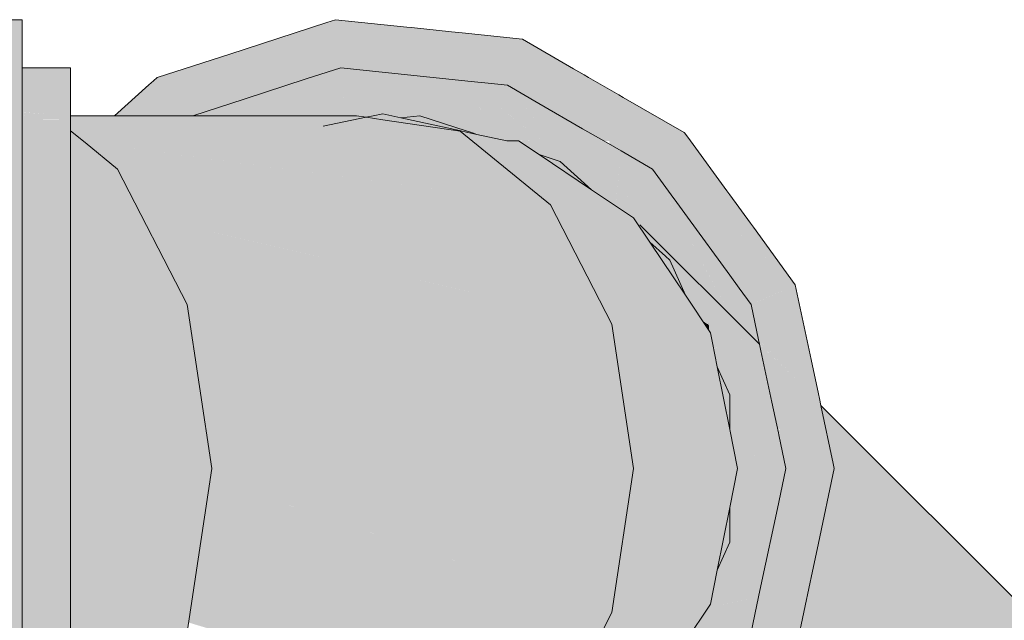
# Model space of a CAD drawing. Header units: millimetres. Extents: x 321 to 585, y -277 to 9.
# Tile 414 of 656: x 513.729 to 513.973, y -201.153 to -201.004. Entities that reach past the tile are written whole.
import ezdxf

# ---------------------------------------------------------------- set-up
doc = ezdxf.new("R2010")
doc.units = ezdxf.units.MM
doc.header["$MEASUREMENT"] = 0
doc.layers.add('TQ-Aparelho sanitário', color=9, linetype='Continuous', lineweight=18)
doc.layers.add('TQ-Conexões', color=9, linetype='Continuous', lineweight=18)

msp = doc.modelspace()

# ---------------------------------------------------------------- hatches: boundary and pattern name
at = {"layer": 'TQ-Aparelho sanitário', "linetype": 'Continuous'}
for points in [[(513.72944, -201.0158), (513.72944, -201.00387), (513.71745, -201.00387), (513.71745, -201.0158), (513.72741, -201.0158), (513.71745, -201.0158), (513.71745, -201.01825), (513.72944, -201.01825)], [(513.58145, -201.0158), (513.58145, -201.01755), (513.58145, -201.02774), (513.65772, -201.02804), (513.58145, -201.02774), (513.58145, -201.02866), (513.65847, -201.02865), (513.71745, -201.0286), (513.71745, -201.02852), (513.71745, -201.02831), (513.65789, -201.02818), (513.71745, -201.02827), (513.71745, -201.02779), (513.71745, -201.02774), (513.65735, -201.02774), (513.65069, -201.0223), (513.65735, -201.02774), (513.71745, -201.02774), (513.73002, -201.02774), (513.71745, -201.02688), (513.71745, -201.02673), (513.64942, -201.02126), (513.58467, -201.01606)], [(513.74145, -201.0158), (513.73219, -201.0158), (513.72944, -201.0158), (513.72944, -201.02163), (513.72944, -201.02684), (513.73646, -201.02737), (513.72944, -201.02687), (513.72944, -201.02769), (513.73002, -201.02774), (513.73692, -201.02774), (513.74145, -201.02774), (513.74145, -201.01718)], [(513.72944, -201.01825), (513.7253, -201.01825), (513.71745, -201.01825), (513.71745, -201.02774), (513.71745, -201.04942), (513.71964, -201.05721), (513.7283, -201.04942), (513.72915, -201.04865), (513.7211, -201.02774), (513.72122, -201.02774), (513.7211, -201.02774), (513.72915, -201.04865), (513.7283, -201.04942), (513.71964, -201.05721), (513.72944, -201.09196), (513.72944, -201.04942), (513.72944, -201.04838), (513.72944, -201.02774), (513.72944, -201.02163)], [(513.72944, -201.02774), (513.72944, -201.02832), (513.73767, -201.02835), (513.72944, -201.02833), (513.72944, -201.02859), (513.72944, -201.02864), (513.73802, -201.02864), (513.74145, -201.02866), (513.74145, -201.02774), (513.73692, -201.02774), (513.73002, -201.02774)], [(513.73693, -201.20275), (513.74145, -201.20278), (513.74145, -201.20186), (513.74145, -201.19907), (513.74145, -201.19292), (513.74145, -201.17403), (513.74145, -201.13604), (513.74145, -201.09446), (513.74145, -201.05647), (513.74145, -201.03757), (513.74145, -201.03144), (513.74145, -201.02866), (513.73804, -201.02866), (513.72944, -201.02866), (513.72944, -201.02919), (513.72944, -201.0369), (513.72944, -201.03914), (513.72944, -201.04838), (513.72944, -201.05438), (513.72944, -201.05647), (513.72944, -201.06274), (513.72944, -201.09161), (513.72944, -201.09446), (513.72944, -201.11213), (513.72944, -201.13292), (513.72944, -201.13604), (513.72944, -201.14919), (513.72944, -201.15219), (513.72944, -201.17118), (513.72944, -201.17267), (513.72944, -201.17403), (513.72944, -201.18211), (513.72944, -201.18474), (513.72944, -201.18594), (513.72944, -201.19837), (513.74014, -201.20013), (513.72944, -201.19837), (513.72944, -201.19898), (513.72944, -201.19977), (513.72944, -201.2014), (513.73863, -201.20137), (513.72944, -201.20158), (513.72944, -201.20186), (513.72944, -201.20191), (513.73803, -201.20186), (513.72944, -201.20191), (513.72944, -201.20218), (513.72944, -201.20271)], [(513.72944, -201.21225), (513.72932, -201.20896), (513.72944, -201.21225), (513.72944, -201.20886), (513.72944, -201.20278), (513.72944, -201.18211), (513.72944, -201.18108), (513.7283, -201.18108), (513.72909, -201.20278), (513.7283, -201.18108), (513.72944, -201.18108), (513.72944, -201.13854), (513.72944, -201.09196), (513.71745, -201.04942), (513.71745, -201.09196), (513.71745, -201.13854), (513.71745, -201.17131), (513.71745, -201.18108), (513.7258, -201.20278), (513.72845, -201.20967), (513.7258, -201.20278), (513.71745, -201.18108), (513.71745, -201.20278), (513.72734, -201.21058), (513.71745, -201.20278), (513.71745, -201.21225), (513.7253, -201.21225)]]:
    msp.add_hatch(color=93, dxfattribs=at).paths.add_polyline_path(points)
at = {"layer": 'TQ-Conexões', "linetype": 'Continuous'}
for points in [[(513.76202, -201.01904), (513.76088, -201.02007), (513.75237, -201.02774), (513.75347, -201.02774), (513.76333, -201.02774), (513.76838, -201.02774), (513.76239, -201.02148), (513.76838, -201.02774), (513.7708, -201.02774), (513.77173, -201.02774), (513.7845, -201.02359), (513.78098, -201.02306), (513.78057, -201.023), (513.76493, -201.02067), (513.76425, -201.02057), (513.76493, -201.02067), (513.78057, -201.023), (513.78098, -201.02306), (513.7845, -201.02359), (513.79991, -201.01858), (513.80845, -201.0158), (513.79379, -201.01659), (513.80845, -201.0158), (513.82858, -201.02377), (513.83111, -201.02477), (513.83247, -201.02449), (513.83267, -201.02445), (513.83308, -201.02437), (513.83283, -201.01198), (513.81714, -201.01444), (513.83283, -201.01198), (513.83308, -201.02437), (513.83982, -201.023), (513.8441, -201.02213), (513.83474, -201.0137), (513.8441, -201.02213), (513.84466, -201.02201), (513.84609, -201.02172), (513.84952, -201.02102), (513.84384, -201.01733), (513.83507, -201.01163), (513.83011, -201.00876), (513.82949, -201.00897), (513.81586, -201.0134), (513.82949, -201.00897), (513.83011, -201.00876), (513.82773, -201.00739), (513.8152, -201.01286), (513.81436, -201.01217), (513.80748, -201.00656), (513.80581, -201.00519), (513.80748, -201.00656), (513.81436, -201.01217), (513.8152, -201.01286), (513.82773, -201.00739), (513.83011, -201.00876), (513.83507, -201.01163), (513.84384, -201.01733), (513.84952, -201.02102), (513.84981, -201.02014), (513.84337, -201.01643), (513.84047, -201.01078), (513.84337, -201.01643), (513.84981, -201.02014), (513.85352, -201.00873), (513.83862, -201.00717), (513.8359, -201.00688), (513.82602, -201.00585), (513.82485, -201.00572), (513.8072, -201.00387), (513.80504, -201.00457), (513.78091, -201.0124), (513.76291, -201.01825), (513.76221, -201.02027), (513.76291, -201.01825), (513.76203, -201.01912), (513.76106, -201.0201), (513.76203, -201.01912), (513.76291, -201.01825)], [(513.87694, -201.0226), (513.87849, -201.02315), (513.87745, -201.02255), (513.86993, -201.01821), (513.86884, -201.01758), (513.86623, -201.01608), (513.86651, -201.01789), (513.86623, -201.01608), (513.85352, -201.00873), (513.84981, -201.02014), (513.86688, -201.0204), (513.84981, -201.02014), (513.86712, -201.02196), (513.87094, -201.02047), (513.86712, -201.02196), (513.84981, -201.02014), (513.8537, -201.02505), (513.86756, -201.02493), (513.86399, -201.02396), (513.86756, -201.02493), (513.86737, -201.02361), (513.86719, -201.02245), (513.86737, -201.02361), (513.86756, -201.02493), (513.87211, -201.02311), (513.87182, -201.02245), (513.87211, -201.02311), (513.86756, -201.02493), (513.8537, -201.02505), (513.8689, -201.03384), (513.86774, -201.02612), (513.8689, -201.03384), (513.8691, -201.03395), (513.87009, -201.03395), (513.87365, -201.02657), (513.87259, -201.02306), (513.87365, -201.02657), (513.87009, -201.03395), (513.87022, -201.03395), (513.8714, -201.03395), (513.87509, -201.03395), (513.87898, -201.04033), (513.87986, -201.04052), (513.87694, -201.03395), (513.87468, -201.02887), (513.87694, -201.03395), (513.87986, -201.04052), (513.88039, -201.04064), (513.88515, -201.04168), (513.87811, -201.03395), (513.88515, -201.04168), (513.88581, -201.04094), (513.88073, -201.03395), (513.87579, -201.02715), (513.8728, -201.02304), (513.87242, -201.02251), (513.8728, -201.02304), (513.87511, -201.02279), (513.8728, -201.02304), (513.87579, -201.02715), (513.88073, -201.03395), (513.88581, -201.04094), (513.89211, -201.03395), (513.89252, -201.03943), (513.89295, -201.04506), (513.89252, -201.03943), (513.89211, -201.03395), (513.89098, -201.03519), (513.89222, -201.04142), (513.89178, -201.04438), (513.89222, -201.04142), (513.89098, -201.03519), (513.88581, -201.04094), (513.8915, -201.04622), (513.88581, -201.04094), (513.88823, -201.04728), (513.8912, -201.04824), (513.89127, -201.04776), (513.8912, -201.04824), (513.89356, -201.04813), (513.8912, -201.04824), (513.89061, -201.05213), (513.89591, -201.06291), (513.89374, -201.04907), (513.89591, -201.06291), (513.89561, -201.05846), (513.89501, -201.04948), (513.89531, -201.05401), (513.89907, -201.05917), (513.90127, -201.06221), (513.89599, -201.0498), (513.89479, -201.04612), (513.89284, -201.03729), (513.89479, -201.04612), (513.89599, -201.0498), (513.89631, -201.0499), (513.89599, -201.0498), (513.90127, -201.06221), (513.89841, -201.05058), (513.90127, -201.06221), (513.90498, -201.06731), (513.90733, -201.07054), (513.91026, -201.07457), (513.90885, -201.07156), (513.91026, -201.07457), (513.91212, -201.07374), (513.90498, -201.0633), (513.91212, -201.07374), (513.92122, -201.06969), (513.90498, -201.05457), (513.90192, -201.05172), (513.89914, -201.05082), (513.89773, -201.04783), (513.89398, -201.03395), (513.89334, -201.03395), (513.89359, -201.0323), (513.89334, -201.03395), (513.89398, -201.03395), (513.89773, -201.04783), (513.89914, -201.05082), (513.90192, -201.05172), (513.90498, -201.05457), (513.90498, -201.05272), (513.90498, -201.05457), (513.90626, -201.05576), (513.9054, -201.05285), (513.90498, -201.05201), (513.9054, -201.05285), (513.90626, -201.05576), (513.92122, -201.06969), (513.91083, -201.05539), (513.90566, -201.05294), (513.90553, -201.05233), (513.90566, -201.05294), (513.90777, -201.05362), (513.90963, -201.05423), (513.90498, -201.04974), (513.90963, -201.05423), (513.90777, -201.05362), (513.90566, -201.05294), (513.91083, -201.05539), (513.9101, -201.05438), (513.90498, -201.04734), (513.90426, -201.04634), (513.89432, -201.03395), (513.90426, -201.04634), (513.89525, -201.03395), (513.89385, -201.03201), (513.89364, -201.03196), (513.89385, -201.03201), (513.89365, -201.0319), (513.87849, -201.02315)], [(513.84086, -201.0192), (513.82034, -201.01705), (513.80845, -201.0158), (513.82281, -201.01906), (513.80845, -201.0158), (513.79991, -201.01858), (513.7845, -201.02359), (513.80139, -201.0261), (513.7845, -201.02359), (513.77173, -201.02774), (513.80171, -201.02774), (513.80818, -201.02774), (513.80753, -201.02701), (513.80818, -201.02774), (513.80857, -201.02774), (513.80794, -201.02707), (513.8092, -201.02726), (513.80794, -201.02707), (513.80857, -201.02774), (513.80971, -201.02774), (513.8124, -201.02774), (513.80944, -201.02519), (513.80966, -201.02733), (513.80906, -201.02155), (513.80944, -201.02519), (513.8124, -201.02774), (513.81477, -201.02809), (513.8165, -201.02774), (513.81891, -201.02725), (513.82115, -201.02774), (513.82291, -201.02812), (513.82307, -201.02774), (513.82364, -201.02629), (513.82548, -201.02591), (513.82364, -201.02629), (513.82291, -201.02812), (513.82341, -201.02823), (513.8281, -201.02774), (513.83698, -201.03062), (513.83625, -201.03003), (513.83115, -201.02742), (513.82743, -201.02552), (513.83115, -201.02742), (513.83113, -201.02585), (513.83006, -201.02498), (513.82662, -201.02217), (513.83006, -201.02498), (513.83113, -201.02585), (513.83295, -201.02439), (513.84, -201.02296), (513.83295, -201.02439), (513.83113, -201.02585), (513.83115, -201.02742), (513.83177, -201.02774), (513.83625, -201.03003), (513.83344, -201.02774), (513.83315, -201.0275), (513.83283, -201.02724), (513.83315, -201.0275), (513.83344, -201.02774), (513.83625, -201.03003), (513.83698, -201.03062), (513.83816, -201.03101), (513.8389, -201.02774), (513.83917, -201.02657), (513.8389, -201.02774), (513.83816, -201.03101), (513.84136, -201.03205), (513.84243, -201.0322), (513.84459, -201.03253), (513.84243, -201.0322), (513.84136, -201.03205), (513.84223, -201.03233), (513.84509, -201.03295), (513.84471, -201.03254), (513.84509, -201.03295), (513.84538, -201.03301), (513.84496, -201.03258), (513.84025, -201.02774), (513.84496, -201.03258), (513.84029, -201.02774), (513.84496, -201.03258), (513.84538, -201.03301), (513.84561, -201.03306), (513.84546, -201.03265), (513.84365, -201.02774), (513.84525, -201.03262), (513.84365, -201.02774), (513.84313, -201.02616), (513.84196, -201.02256), (513.84365, -201.02774), (513.84546, -201.03266), (513.84375, -201.02774), (513.84546, -201.03266), (513.84561, -201.03306), (513.84573, -201.03269), (513.84734, -201.02774), (513.84802, -201.02565), (513.8441, -201.02213), (513.84802, -201.02565), (513.84816, -201.02574), (513.84818, -201.02578), (513.85832, -201.03395), (513.84819, -201.0258), (513.85724, -201.03395), (513.85227, -201.03374), (513.84967, -201.03395), (513.85238, -201.03395), (513.85258, -201.03395), (513.85398, -201.03489), (513.85745, -201.03564), (513.85966, -201.03612), (513.86063, -201.03634), (513.86153, -201.03653), (513.86063, -201.03634), (513.85966, -201.03612), (513.85745, -201.03564), (513.85398, -201.03489), (513.85765, -201.03734), (513.86291, -201.03905), (513.87075, -201.04609), (513.86583, -201.04), (513.87074, -201.04608), (513.87003, -201.04136), (513.87074, -201.04608), (513.87079, -201.04614), (513.8765, -201.05128), (513.87352, -201.0425), (513.8699, -201.04052), (513.87352, -201.0425), (513.87591, -201.04954), (513.87663, -201.05003), (513.87729, -201.04372), (513.87768, -201.04005), (513.87663, -201.05003), (513.87726, -201.05044), (513.87785, -201.04009), (513.87805, -201.03646), (513.87568, -201.03961), (513.87805, -201.03646), (513.87371, -201.03395), (513.86859, -201.03175), (513.87301, -201.03395), (513.86859, -201.03175), (513.86892, -201.03395), (513.86905, -201.0348), (513.86928, -201.03639), (513.86957, -201.03828), (513.86928, -201.03639), (513.86905, -201.0348), (513.86892, -201.03395), (513.86445, -201.03395), (513.8689, -201.03814), (513.86965, -201.03885), (513.8689, -201.03814), (513.86445, -201.03395), (513.86384, -201.03395), (513.86848, -201.03805), (513.86969, -201.03912), (513.86982, -201.03998), (513.86969, -201.03912), (513.86848, -201.03805), (513.86384, -201.03395), (513.86445, -201.03395), (513.86892, -201.03395), (513.86859, -201.03175), (513.87371, -201.03395), (513.86846, -201.03092), (513.86855, -201.03147), (513.86846, -201.03092), (513.85488, -201.02492), (513.86846, -201.03092), (513.85759, -201.02464), (513.8498, -201.02014), (513.85376, -201.02504), (513.86095, -201.03395), (513.86335, -201.03693), (513.86626, -201.03756), (513.86335, -201.03693), (513.86095, -201.03395), (513.8498, -201.02014), (513.84805, -201.02553), (513.84952, -201.02102), (513.84609, -201.02172), (513.84528, -201.02013), (513.84609, -201.02172), (513.84952, -201.02102), (513.8498, -201.02014), (513.84502, -201.01964)], [(513.81891, -201.02725), (513.8165, -201.02774), (513.81501, -201.02813), (513.80856, -201.02979), (513.81522, -201.02816), (513.80856, -201.02979), (513.81393, -201.02923), (513.81539, -201.03395), (513.82931, -201.03395), (513.8181, -201.02879), (513.81624, -201.02831), (513.81588, -201.02826), (513.81624, -201.02831), (513.81692, -201.02774), (513.81624, -201.02831), (513.8181, -201.02879), (513.8182, -201.0286), (513.81801, -201.02857), (513.8182, -201.0286), (513.81768, -201.02774), (513.8182, -201.0286), (513.8181, -201.02879), (513.82931, -201.03395), (513.83813, -201.05303), (513.84403, -201.08157), (513.87779, -201.11526), (513.87674, -201.08601), (513.88113, -201.11526), (513.87779, -201.11526), (513.88276, -201.12614), (513.89318, -201.14893), (513.87684, -201.14893), (513.87607, -201.14893), (513.87575, -201.15104), (513.87525, -201.15438), (513.87575, -201.15104), (513.87381, -201.15482), (513.87431, -201.16064), (513.87381, -201.15482), (513.87607, -201.14893), (513.89318, -201.14893), (513.8803, -201.12076), (513.87779, -201.11526), (513.87331, -201.14893), (513.87779, -201.11526), (513.8461, -201.11526), (513.84403, -201.14893), (513.83813, -201.17748), (513.82931, -201.19655), (513.81539, -201.19655), (513.81811, -201.20173), (513.80207, -201.19655), (513.814, -201.20129), (513.81821, -201.20191), (513.8189, -201.20181), (513.8204, -201.20159), (513.82181, -201.20138), (513.82381, -201.20108), (513.82181, -201.20138), (513.8204, -201.20159), (513.8189, -201.20181), (513.82082, -201.20201), (513.82247, -201.20218), (513.82082, -201.20201), (513.8189, -201.20181), (513.81821, -201.20191), (513.814, -201.20129), (513.8087, -201.20074), (513.81628, -201.2022), (513.8087, -201.20074), (513.80428, -201.20027), (513.81527, -201.20235), (513.80428, -201.20027), (513.81483, -201.20242), (513.81891, -201.20325), (513.82335, -201.20228), (513.82858, -201.20037), (513.84108, -201.19655), (513.8414, -201.19629), (513.84108, -201.19655), (513.82858, -201.20037), (513.82335, -201.20228), (513.83813, -201.19895), (513.83579, -201.1993), (513.84085, -201.19673), (513.83007, -201.20015), (513.84087, -201.19672), (513.84144, -201.19655), (513.84308, -201.19491), (513.84144, -201.19655), (513.84085, -201.19673), (513.84054, -201.19699), (513.8385, -201.19865), (513.83813, -201.19895), (513.82335, -201.20228), (513.83795, -201.1991), (513.83972, -201.19871), (513.84728, -201.19655), (513.85021, -201.19559), (513.85716, -201.18341), (513.86054, -201.17748), (513.8578, -201.18289), (513.85716, -201.18341), (513.85021, -201.19559), (513.84728, -201.19655), (513.83972, -201.19871), (513.84241, -201.19813), (513.84967, -201.19655), (513.85258, -201.19655), (513.85158, -201.19515), (513.854, -201.19338), (513.85968, -201.18232), (513.86054, -201.18065), (513.85968, -201.18232), (513.854, -201.19338), (513.87575, -201.17748), (513.86442, -201.17748), (513.86217, -201.17748), (513.87178, -201.17748), (513.87575, -201.17748), (513.85158, -201.19515), (513.85219, -201.196), (513.85258, -201.19655), (513.85363, -201.19568), (513.85604, -201.1937), (513.85258, -201.19655), (513.85675, -201.19347), (513.85258, -201.19655), (513.8576, -201.19319), (513.87843, -201.17748), (513.88278, -201.17357), (513.87843, -201.17748), (513.8576, -201.19319), (513.8707, -201.18444), (513.88113, -201.17748), (513.8852, -201.17138), (513.89399, -201.15823), (513.89813, -201.14893), (513.89399, -201.15823), (513.9002, -201.14893), (513.90009, -201.14453), (513.8993, -201.11526), (513.90009, -201.14453), (513.9002, -201.14893), (513.90188, -201.1405), (513.90498, -201.12493), (513.90498, -201.11526), (513.90498, -201.12493), (513.9069, -201.11526), (513.90498, -201.11053), (513.9069, -201.11526), (513.90498, -201.10558), (513.90498, -201.10781), (513.89318, -201.08157), (513.87607, -201.08157), (513.87331, -201.08157), (513.87575, -201.07946), (513.87607, -201.08157), (513.87684, -201.08157), (513.89318, -201.08157), (513.87348, -201.06434), (513.86351, -201.05563), (513.89318, -201.08157), (513.90498, -201.10781), (513.90498, -201.10558), (513.89832, -201.08198), (513.8982, -201.08157), (513.89829, -201.08193), (513.8982, -201.08157), (513.89813, -201.08157), (513.8982, -201.08157), (513.89808, -201.08144), (513.8853, -201.06867), (513.8982, -201.08157), (513.87575, -201.05303), (513.86966, -201.05303), (513.86218, -201.05303), (513.86054, -201.05303), (513.86218, -201.05303), (513.86444, -201.05303), (513.86054, -201.04985), (513.86444, -201.05303), (513.87575, -201.05303), (513.86049, -201.04975), (513.84316, -201.03566), (513.86049, -201.04975), (513.87575, -201.05303), (513.85675, -201.04246), (513.84144, -201.03395), (513.84106, -201.03395), (513.84144, -201.03395), (513.84089, -201.03381), (513.82185, -201.02914), (513.8189, -201.0287), (513.82185, -201.02914), (513.84144, -201.03395), (513.82511, -201.02963), (513.82085, -201.0285), (513.81865, -201.02774), (513.82085, -201.0285), (513.82511, -201.02963), (513.84087, -201.0338), (513.84144, -201.03395), (513.84083, -201.03377), (513.84144, -201.03395), (513.87575, -201.05303), (513.89804, -201.08137), (513.89589, -201.07653), (513.89804, -201.08137), (513.8982, -201.08157), (513.89832, -201.08198), (513.90498, -201.10558), (513.90188, -201.08999), (513.9007, -201.08407), (513.9002, -201.08157), (513.894, -201.07228), (513.88518, -201.0591), (513.87844, -201.05303), (513.88518, -201.0591), (513.88113, -201.05303), (513.8729, -201.04804), (513.85163, -201.03538), (513.84722, -201.03395), (513.85163, -201.03538), (513.8729, -201.04804), (513.88113, -201.05303), (513.8707, -201.04606), (513.8525, -201.03566), (513.8707, -201.04606), (513.85765, -201.03734), (513.85284, -201.03578), (513.85765, -201.03734), (513.85258, -201.03395), (513.84967, -201.03395), (513.84223, -201.03233), (513.8394, -201.03175), (513.83813, -201.03157), (513.8383, -201.0317), (513.82871, -201.03016), (513.83813, -201.03157), (513.8394, -201.03175), (513.83802, -201.03147), (513.8394, -201.03175), (513.84223, -201.03233), (513.84, -201.03184), (513.83797, -201.03144), (513.82252, -201.02832), (513.81966, -201.02774), (513.82252, -201.02832), (513.83797, -201.03144), (513.84, -201.03184), (513.83792, -201.03139), (513.82341, -201.02823), (513.82055, -201.02774), (513.82341, -201.02823), (513.82115, -201.02774)], [(513.84661, -201.02996), (513.84561, -201.03306), (513.84756, -201.03349), (513.84923, -201.03385), (513.84967, -201.03395), (513.85227, -201.03374), (513.85222, -201.03371), (513.85724, -201.03395), (513.84802, -201.02565)], [(513.84802, -201.02565), (513.84818, -201.02578), (513.84816, -201.02574)], [(513.72944, -201.02774), (513.72944, -201.03066), (513.73692, -201.02774)], [(513.75237, -201.02774), (513.74145, -201.02774), (513.74145, -201.02818), (513.74145, -201.02857)], [(513.8189, -201.0287), (513.81477, -201.02809), (513.8124, -201.02774), (513.77173, -201.02774), (513.76863, -201.02875), (513.77173, -201.02774), (513.75237, -201.02774), (513.74145, -201.02857), (513.74145, -201.0289), (513.74145, -201.02986), (513.75079, -201.02916), (513.74145, -201.02986), (513.74145, -201.03003), (513.74145, -201.03144), (513.7416, -201.03157), (513.74489, -201.03425), (513.74812, -201.03157), (513.76606, -201.02958), (513.74812, -201.03157), (513.74489, -201.03425), (513.7451, -201.03428), (513.74508, -201.03441), (513.74683, -201.03583), (513.74732, -201.03623), (513.74813, -201.03689), (513.75006, -201.03847), (513.75308, -201.04094), (513.75191, -201.03866), (513.75118, -201.03725), (513.7507, -201.03631), (513.75118, -201.03725), (513.75191, -201.03866), (513.75308, -201.04094), (513.75394, -201.04261), (513.75438, -201.04347), (513.75766, -201.04985), (513.75523, -201.04269), (513.75766, -201.04985), (513.76398, -201.04985), (513.86054, -201.04985), (513.75423, -201.03551), (513.75049, -201.0359), (513.75423, -201.03551), (513.75, -201.03494), (513.7497, -201.0349), (513.75225, -201.03407), (513.75995, -201.03157), (513.75225, -201.03407), (513.7497, -201.0349), (513.75423, -201.03551), (513.7658, -201.03429), (513.77391, -201.03344), (513.79171, -201.03157), (513.80135, -201.03055), (513.81111, -201.02883), (513.80135, -201.03055), (513.79171, -201.03157), (513.77391, -201.03344), (513.79768, -201.03157), (513.80251, -201.03058), (513.80408, -201.03026), (513.80251, -201.03058), (513.79768, -201.03157), (513.77391, -201.03344), (513.7658, -201.03429), (513.79091, -201.03294), (513.7658, -201.03429), (513.75423, -201.03551), (513.78848, -201.03344), (513.75423, -201.03551), (513.7687, -201.03746), (513.78552, -201.03404), (513.7687, -201.03746), (513.86054, -201.04985), (513.83813, -201.03157)], [(513.8165, -201.02774), (513.81477, -201.02809), (513.80408, -201.03026), (513.80856, -201.02979), (513.81501, -201.02813)], [(513.84136, -201.03205), (513.83698, -201.03062), (513.8281, -201.02774), (513.82341, -201.02823), (513.82384, -201.02832), (513.82794, -201.02922), (513.8378, -201.0313)], [(513.84223, -201.03233), (513.84136, -201.03205), (513.8378, -201.0313), (513.82794, -201.02922), (513.83792, -201.03139), (513.84, -201.03184)], [(513.74502, -201.03436), (513.74145, -201.03144), (513.74145, -201.03397)], [(513.74502, -201.03436), (513.72944, -201.03266), (513.72944, -201.03307)], [(513.74503, -201.19615), (513.75308, -201.18957), (513.77037, -201.15592), (513.77648, -201.11526), (513.77037, -201.07457), (513.75308, -201.04094), (513.74502, -201.03436), (513.74145, -201.03406), (513.74145, -201.03757), (513.74145, -201.03919), (513.74145, -201.04094), (513.74145, -201.04708), (513.74145, -201.06712), (513.74145, -201.07457), (513.74145, -201.07834), (513.74145, -201.1033), (513.74145, -201.11526), (513.74145, -201.14493), (513.74145, -201.15592), (513.74145, -201.17283), (513.74145, -201.18549), (513.74145, -201.18957), (513.74145, -201.19292), (513.74145, -201.19907)], [(513.7451, -201.03428), (513.74489, -201.03425), (513.74502, -201.03436)], [(513.7451, -201.03428), (513.74502, -201.03436), (513.74508, -201.03441)], [(513.87509, -201.03395), (513.87584, -201.03965), (513.87898, -201.04033)], [(513.88196, -201.04523), (513.88515, -201.04168), (513.88582, -201.04094), (513.87805, -201.03646), (513.87785, -201.04009), (513.87986, -201.04052), (513.87785, -201.04009), (513.87726, -201.05044)], [(513.86291, -201.03905), (513.85765, -201.03734), (513.85946, -201.03855)], [(513.86291, -201.03905), (513.85946, -201.03855), (513.86215, -201.04035)], [(513.86291, -201.03905), (513.86215, -201.04035), (513.8656, -201.04265), (513.8707, -201.04606)], [(513.87074, -201.04609), (513.86291, -201.03905), (513.8707, -201.04606)], [(513.88582, -201.04094), (513.88674, -201.04679), (513.88851, -201.05797), (513.88582, -201.04094), (513.88196, -201.04523), (513.87849, -201.04908), (513.87779, -201.04985), (513.88028, -201.05176), (513.87779, -201.04985), (513.87726, -201.05044), (513.87883, -201.05149), (513.87993, -201.05223), (513.88066, -201.05272), (513.88113, -201.05303), (513.88725, -201.05712), (513.88113, -201.05303), (513.88144, -201.0535), (513.88183, -201.05408), (513.88252, -201.05511), (513.88328, -201.05626), (513.88907, -201.0624), (513.88999, -201.06342), (513.8901, -201.06352), (513.8892, -201.06153), (513.88901, -201.06107), (513.88923, -201.06135), (513.88924, -201.0613), (513.88949, -201.05958), (513.88962, -201.05871), (513.88994, -201.05659), (513.88999, -201.05628), (513.88994, -201.05659), (513.88962, -201.05871), (513.88949, -201.05958), (513.89092, -201.05957), (513.88949, -201.05958), (513.88924, -201.0613), (513.88923, -201.06135), (513.88901, -201.06107), (513.8892, -201.06151), (513.8901, -201.06352), (513.894, -201.07228), (513.89531, -201.07424), (513.89589, -201.07511), (513.893, -201.06613), (513.89257, -201.06463), (513.89118, -201.05975), (513.89006, -201.05582), (513.89118, -201.05975), (513.89257, -201.06463), (513.893, -201.06613), (513.89589, -201.07511), (513.89592, -201.07516), (513.89891, -201.07963), (513.89307, -201.06619), (513.89891, -201.07963), (513.89975, -201.07926), (513.89805, -201.07073), (513.89804, -201.07066), (513.8979, -201.06996), (513.89789, -201.0699), (513.89742, -201.06754), (513.89659, -201.06336), (513.89742, -201.06754), (513.89789, -201.0699), (513.8979, -201.06996), (513.89804, -201.07066), (513.89805, -201.07073), (513.90369, -201.07575), (513.89805, -201.07073), (513.89975, -201.07926), (513.9049, -201.07696), (513.9049, -201.07684), (513.90478, -201.07673), (513.89729, -201.06384), (513.89636, -201.06222), (513.89729, -201.06384), (513.90478, -201.07673), (513.9049, -201.07684), (513.8983, -201.06451), (513.9049, -201.07684), (513.89836, -201.06455), (513.89592, -201.06001), (513.8961, -201.06094), (513.89059, -201.05228), (513.8961, -201.06094), (513.89592, -201.06001), (513.89063, -201.05204), (513.88756, -201.04706), (513.89063, -201.05204), (513.89065, -201.05185), (513.89063, -201.05204), (513.89592, -201.06001), (513.89836, -201.06455), (513.8959, -201.05993), (513.89086, -201.05047), (513.88937, -201.04764)], [(513.9049, -201.07684), (513.90498, -201.07691), (513.90497, -201.06896), (513.90498, -201.06731), (513.8945, -201.0529), (513.89118, -201.04833), (513.89103, -201.04934), (513.89118, -201.04833), (513.8911, -201.04821), (513.88582, -201.04094), (513.88938, -201.04765), (513.89098, -201.04967), (513.89483, -201.05451), (513.89498, -201.05531), (513.89483, -201.05451), (513.89098, -201.04967), (513.89096, -201.04981), (513.89098, -201.04967), (513.88938, -201.04765), (513.89087, -201.05044), (513.8959, -201.05991), (513.89837, -201.06455)], [(513.75904, -201.05253), (513.87575, -201.07946), (513.86054, -201.04985), (513.75766, -201.04985)], [(513.76734, -201.05445), (513.75904, -201.05253), (513.77037, -201.07457), (513.7711, -201.07946), (513.77288, -201.07946), (513.87575, -201.07946)], [(513.89561, -201.05846), (513.89659, -201.06336), (513.90024, -201.0658), (513.89531, -201.05401)], [(513.88974, -201.06271), (513.88269, -201.05475), (513.88518, -201.0591), (513.88964, -201.06311), (513.8901, -201.06352)], [(513.88269, -201.05475), (513.91342, -201.08946), (513.91326, -201.08869), (513.91235, -201.08441)], [(513.88999, -201.06342), (513.88906, -201.06243), (513.88328, -201.05626), (513.88518, -201.0591), (513.88904, -201.06257)], [(513.8901, -201.06352), (513.88904, -201.06257), (513.88518, -201.0591), (513.88555, -201.05965), (513.88876, -201.06445), (513.88904, -201.06262), (513.88876, -201.06445)], [(513.8901, -201.06352), (513.88878, -201.06448), (513.894, -201.07228)], [(513.90498, -201.06731), (513.90498, -201.06897), (513.90498, -201.07692), (513.91026, -201.07457), (513.90733, -201.07054)], [(513.92696, -201.09669), (513.92516, -201.08821), (513.92491, -201.08704), (513.92122, -201.06969), (513.91546, -201.07226), (513.91026, -201.07457), (513.91398, -201.07969), (513.91026, -201.07457), (513.9052, -201.07711), (513.91365, -201.08137), (513.91609, -201.0826), (513.91365, -201.08137), (513.91311, -201.08404), (513.91308, -201.0842), (513.92096, -201.0913), (513.91298, -201.08411), (513.92253, -201.0941), (513.92298, -201.09311), (513.92253, -201.0941), (513.91293, -201.08499), (513.91235, -201.08441), (513.91271, -201.08609), (513.91335, -201.08913), (513.92228, -201.09468), (513.92238, -201.09445), (513.92316, -201.09523), (513.92326, -201.09337), (513.92326, -201.09247), (513.9242, -201.09035), (513.92326, -201.09247), (513.92326, -201.09337), (513.92316, -201.09523), (513.92351, -201.09359), (513.92364, -201.09299), (513.92351, -201.09359), (513.92455, -201.09453), (513.92515, -201.09507), (513.92661, -201.09638), (513.92515, -201.09507), (513.92455, -201.09453), (513.92351, -201.09359), (513.92316, -201.09523), (513.92238, -201.09445), (513.92228, -201.09468), (513.91335, -201.08913), (513.9203, -201.09912), (513.91335, -201.08913), (513.91466, -201.09529), (513.9154, -201.09877), (513.92, -201.0998), (513.9154, -201.09877), (513.91555, -201.09945), (513.9189, -201.10227), (513.91969, -201.1005), (513.9189, -201.10227), (513.92186, -201.10137), (513.9189, -201.10227), (513.91555, -201.09945), (513.91883, -201.10242), (513.92118, -201.10455), (513.91883, -201.10242), (513.91555, -201.09945), (513.9187, -201.1027), (513.91555, -201.09945), (513.91684, -201.10555), (513.91747, -201.10548), (513.91663, -201.10614), (513.91696, -201.10663), (513.91312, -201.11526), (513.91831, -201.10864), (513.91312, -201.11526), (513.91891, -201.11526), (513.91983, -201.11092), (513.92106, -201.10513), (513.91983, -201.11092), (513.91891, -201.11526), (513.92273, -201.11526), (513.9309, -201.11526), (513.93064, -201.114), (513.92759, -201.09965), (513.92722, -201.09791)], [(513.91342, -201.08946), (513.89847, -201.07283), (513.89984, -201.07975)], [(513.91026, -201.07457), (513.90499, -201.07692), (513.90498, -201.07704), (513.91235, -201.08441), (513.90508, -201.077), (513.91235, -201.08441), (513.91212, -201.08334)], [(513.9034, -201.14415), (513.90498, -201.14178), (513.90498, -201.14469), (513.91213, -201.14713), (513.9127, -201.14442), (513.9126, -201.14392), (513.9127, -201.14442), (513.91704, -201.12404), (513.91519, -201.12649), (513.91053, -201.13348), (513.91519, -201.12649), (513.91704, -201.12404), (513.91713, -201.12359), (513.91695, -201.12386), (513.91713, -201.12359), (513.91593, -201.12155), (513.91046, -201.13312), (513.9097, -201.13472), (513.91046, -201.13312), (513.91042, -201.13294), (513.91031, -201.1324), (513.90859, -201.13638), (513.91031, -201.1324), (513.91042, -201.13294), (513.91046, -201.13312), (513.91593, -201.12155), (513.91713, -201.12359), (513.91891, -201.11526), (513.91547, -201.12053), (513.90971, -201.12936), (513.91891, -201.11526), (513.91712, -201.10687), (513.91704, -201.10645), (513.91696, -201.10663), (513.91704, -201.10645), (513.9154, -201.09877), (513.91271, -201.08609), (513.91235, -201.08441), (513.9049, -201.07696), (513.91171, -201.0911), (513.90498, -201.07713), (513.9049, -201.07696), (513.89976, -201.07932), (513.89995, -201.08027), (513.89976, -201.07932), (513.89893, -201.07967), (513.89952, -201.08054), (513.9002, -201.08157), (513.9007, -201.08407), (513.90076, -201.08437), (513.90425, -201.08762), (513.90433, -201.08774), (513.90498, -201.08835), (513.91105, -201.09442), (513.91088, -201.09529), (513.91105, -201.09442), (513.90498, -201.08835), (513.90779, -201.0929), (513.91053, -201.09701), (513.90779, -201.0929), (513.90498, -201.08835), (513.90433, -201.08774), (513.90498, -201.08871), (513.90433, -201.08774), (513.90425, -201.08762), (513.90077, -201.08439), (513.901, -201.08555), (513.90498, -201.09074), (513.91038, -201.09778), (513.91555, -201.10452), (513.91038, -201.09778), (513.9102, -201.09871), (513.91017, -201.09882), (513.91629, -201.10563), (513.91017, -201.09882), (513.9102, -201.09871), (513.91038, -201.09778), (513.90498, -201.09074), (513.901, -201.08555), (513.90109, -201.08604), (513.90133, -201.08723), (513.90498, -201.09305), (513.9098, -201.10073), (513.90498, -201.09305), (513.90133, -201.08723), (513.90188, -201.08999), (513.90342, -201.09345), (513.90498, -201.09696), (513.90498, -201.10558), (513.90594, -201.11039), (513.90883, -201.1056), (513.909, -201.10475), (513.90883, -201.1056), (513.90594, -201.11039), (513.90662, -201.11382), (513.90789, -201.11028), (513.90662, -201.11382), (513.90673, -201.11436), (513.90731, -201.11321), (513.90673, -201.11436), (513.90717, -201.1139), (513.91084, -201.11012), (513.90717, -201.1139), (513.90673, -201.11436), (513.90712, -201.11416), (513.91161, -201.11186), (513.91552, -201.10986), (513.91312, -201.11526), (513.90882, -201.12491), (513.90903, -201.12597), (513.90882, -201.12491), (513.90498, -201.13661), (513.90882, -201.12491), (513.91312, -201.11526), (513.91552, -201.10986), (513.90673, -201.11436), (513.9069, -201.11526), (513.90498, -201.11526), (513.90498, -201.13354), (513.90188, -201.1405), (513.90164, -201.14174), (513.90139, -201.14298), (513.9013, -201.14343), (513.90057, -201.1471), (513.90036, -201.14815), (513.9002, -201.14893), (513.89961, -201.14981), (513.89891, -201.15087), (513.89974, -201.15124), (513.89987, -201.1506), (513.89974, -201.15124), (513.90498, -201.15357), (513.89891, -201.15087), (513.89399, -201.15823), (513.8901, -201.16698), (513.8852, -201.17138), (513.88293, -201.17478), (513.88193, -201.17628), (513.88113, -201.17748), (513.87803, -201.17955), (513.87954, -201.17987), (513.88394, -201.1808), (513.88724, -201.17341), (513.88394, -201.1808), (513.89109, -201.18231), (513.90498, -201.16319), (513.90728, -201.16002), (513.90498, -201.16156), (513.90424, -201.16205), (513.90265, -201.16311), (513.89915, -201.16545), (513.90265, -201.16311), (513.90424, -201.16205), (513.90498, -201.16156), (513.90728, -201.16002), (513.90498, -201.16091), (513.90728, -201.16002), (513.91026, -201.15592), (513.90498, -201.15956), (513.88826, -201.17111), (513.91026, -201.15592), (513.91213, -201.14713), (513.90005, -201.14972), (513.90013, -201.14932), (513.90109, -201.1476), (513.90013, -201.14932), (513.90005, -201.14972), (513.90498, -201.14866), (513.91213, -201.14713), (513.90498, -201.14469), (513.90498, -201.14178)], [(513.89984, -201.07975), (513.89821, -201.07858), (513.8998, -201.08096)], [(513.89976, -201.0793), (513.90498, -201.07708), (513.9049, -201.07696)], [(513.9049, -201.07684), (513.9049, -201.07696), (513.90498, -201.07692)], [(513.9049, -201.07696), (513.90498, -201.07704), (513.90498, -201.07692)], [(513.7715, -201.08214), (513.77648, -201.11526), (513.76799, -201.11526), (513.77693, -201.11822), (513.87575, -201.15104), (513.88113, -201.11526), (513.87575, -201.07946), (513.7711, -201.07946)], [(513.89976, -201.0793), (513.89893, -201.07966), (513.89922, -201.08009)], [(513.92253, -201.0941), (513.91308, -201.08422), (513.91298, -201.08411), (513.91308, -201.0842), (513.91311, -201.08404), (513.91365, -201.08137), (513.91147, -201.08027), (513.91212, -201.08334), (513.91235, -201.08441), (513.91293, -201.08497)], [(513.90498, -201.09696), (513.90188, -201.08999), (513.90259, -201.09357), (513.90333, -201.09731), (513.90498, -201.10558)], [(513.95083, -201.13039), (513.92896, -201.10612), (513.92921, -201.10729), (513.95613, -201.13769), (513.95278, -201.13308), (513.95613, -201.13769), (513.93194, -201.11037), (513.92921, -201.10729), (513.92938, -201.1081), (513.93064, -201.114), (513.93088, -201.11517), (513.93108, -201.11444), (513.93088, -201.11517), (513.93092, -201.1152), (513.96094, -201.1443), (513.93092, -201.1152), (513.93088, -201.11517), (513.9309, -201.11526), (513.9312, -201.11666), (513.96532, -201.15033), (513.96147, -201.14504), (513.96532, -201.15033), (513.97009, -201.15345), (513.96532, -201.15033), (513.9312, -201.11666), (513.9309, -201.11526), (513.93071, -201.11617), (513.92824, -201.12779), (513.92516, -201.14229), (513.925, -201.14302), (513.9254, -201.14283), (513.925, -201.14302), (513.9249, -201.14348), (513.92692, -201.15296), (513.92836, -201.15974), (513.93264, -201.1591), (513.92962, -201.15231), (513.92877, -201.15041), (513.92962, -201.15231), (513.93029, -201.14832), (513.92587, -201.1439), (513.93572, -201.13794), (513.93459, -201.1326), (513.9665, -201.15195), (513.93459, -201.1326), (513.93572, -201.13794), (513.97425, -201.16262), (513.93572, -201.13794), (513.92587, -201.1439), (513.93999, -201.15801), (513.93029, -201.14832), (513.92962, -201.15231), (513.93264, -201.1591), (513.93421, -201.16263), (513.93264, -201.1591), (513.92836, -201.15974), (513.92692, -201.15296), (513.9249, -201.14348), (513.92122, -201.1608), (513.92973, -201.1662), (513.93819, -201.17156), (513.92973, -201.1662), (513.92122, -201.1608), (513.92101, -201.16109), (513.92112, -201.16127), (513.92981, -201.16657), (513.92112, -201.16127), (513.91026, -201.15592), (513.90702, -201.17116), (513.91692, -201.18106), (513.93248, -201.17914), (513.92984, -201.16672), (513.93829, -201.1718), (513.9436, -201.17499), (513.93826, -201.17173), (513.9436, -201.17499), (513.93829, -201.1718), (513.92984, -201.16672), (513.93842, -201.17208), (513.92984, -201.16672), (513.93248, -201.17914), (513.91692, -201.18106), (513.9372, -201.20134), (513.9361, -201.19614), (513.9372, -201.20134), (513.9505, -201.20747), (513.94037, -201.17648), (513.9505, -201.20747), (513.94714, -201.19169), (513.94368, -201.17536), (513.94714, -201.19169), (513.9505, -201.20747), (513.95372, -201.20646), (513.9505, -201.20747), (513.9372, -201.20134), (513.95243, -201.21657), (513.96286, -201.227), (513.96274, -201.22672), (513.96286, -201.227), (513.96301, -201.22715), (513.98013, -201.19815), (513.97575, -201.16469), (513.98013, -201.19815), (513.98494, -201.17733), (513.98624, -201.1717), (513.98532, -201.16868), (513.98031, -201.15239), (513.93088, -201.10294), (513.9412, -201.11714), (513.93088, -201.10294), (513.92759, -201.09965), (513.92896, -201.10612)], [(513.92143, -201.13392), (513.91955, -201.11998), (513.91891, -201.11526), (513.91844, -201.12163), (513.91891, -201.11526), (513.91713, -201.12359), (513.9181, -201.12642), (513.91713, -201.12359), (513.91704, -201.12404), (513.9127, -201.14442), (513.91307, -201.14628), (513.9127, -201.14442), (513.91213, -201.14713), (513.91026, -201.15592), (513.91366, -201.14923), (513.91691, -201.14283), (513.91366, -201.14923), (513.91026, -201.15592), (513.91545, -201.15824), (513.92122, -201.1608), (513.9249, -201.14348), (513.92516, -201.14229), (513.9235, -201.13689), (513.92419, -201.14011), (513.9235, -201.13689), (513.92297, -201.13737), (513.92219, -201.13807), (513.92297, -201.13737), (513.9235, -201.13689), (513.92516, -201.14229), (513.92697, -201.13377), (513.9309, -201.11526), (513.92245, -201.13191), (513.92228, -201.13583), (513.92245, -201.13191)], [(513.91955, -201.11998), (513.92143, -201.13392), (513.9309, -201.11526), (513.9227, -201.11526), (513.91891, -201.11526)], [(513.77073, -201.15349), (513.86054, -201.18065), (513.87575, -201.15104), (513.77608, -201.11794), (513.7711, -201.15104)], [(513.90498, -201.13354), (513.90498, -201.12493), (513.90466, -201.12653), (513.90334, -201.13319), (513.90188, -201.1405)]]:
    msp.add_hatch(color=93, dxfattribs=at).paths.add_polyline_path(points)

# ---------------------------------------------------------------- linework, layer by layer
at = {"layer": 'TQ-Aparelho sanitário'}
for p, q in [((513.72944, -201.00387), (513.71745, -201.00387)), ((513.72944, -201.0158), (513.72944, -201.00387)), ((513.72944, -201.01825), (513.72944, -201.0158)), ((513.73219, -201.0158), (513.72944, -201.0158)), ((513.74145, -201.0158), (513.73219, -201.0158)), ((513.74145, -201.01718), (513.74145, -201.0158)), ((513.74145, -201.02774), (513.74145, -201.01718)), ((513.72944, -201.02163), (513.72944, -201.01825)), ((513.72944, -201.02774), (513.72944, -201.02163)), ((513.72944, -201.04838), (513.72944, -201.02774)), ((513.74145, -201.02866), (513.74145, -201.02774)), ((513.74145, -201.03144), (513.74145, -201.02866)), ((513.74145, -201.03757), (513.74145, -201.03144)), ((513.74145, -201.05647), (513.74145, -201.03757)), ((513.72944, -201.04942), (513.72944, -201.04838)), ((513.72944, -201.09196), (513.72944, -201.04942)), ((513.74145, -201.09446), (513.74145, -201.05647)), ((513.72944, -201.13854), (513.72944, -201.09196)), ((513.74145, -201.13604), (513.74145, -201.09446)), ((513.74145, -201.17403), (513.74145, -201.13604)), ((513.72944, -201.18108), (513.72944, -201.13854))]:
    msp.add_line(p, q, dxfattribs=at)
at = {"layer": 'TQ-Conexões'}
for p, q in [((513.80504, -201.00457), (513.78091, -201.0124)), ((513.8072, -201.00387), (513.80504, -201.00457)), ((513.82485, -201.00572), (513.8072, -201.00387)), ((513.82602, -201.00585), (513.82485, -201.00572)), ((513.8359, -201.00688), (513.82602, -201.00585)), ((513.83862, -201.00717), (513.8359, -201.00688)), ((513.85352, -201.00873), (513.83862, -201.00717)), ((513.86623, -201.01608), (513.85352, -201.00873)), ((513.78091, -201.0124), (513.76291, -201.01825)), ((513.80845, -201.0158), (513.79991, -201.01858)), ((513.82034, -201.01705), (513.80845, -201.0158)), ((513.84086, -201.0192), (513.82034, -201.01705)), ((513.86884, -201.01758), (513.86623, -201.01608)), ((513.76202, -201.01904), (513.76088, -201.02007)), ((513.76291, -201.01825), (513.76202, -201.01904)), ((513.79991, -201.01858), (513.7845, -201.02359)), ((513.84502, -201.01964), (513.84086, -201.0192)), ((513.8498, -201.02014), (513.84502, -201.01964)), ((513.86993, -201.01821), (513.86884, -201.01758)), ((513.87745, -201.02255), (513.86993, -201.01821)), ((513.76088, -201.02007), (513.75237, -201.02774)), ((513.85759, -201.02464), (513.8498, -201.02014)), ((513.7845, -201.02359), (513.77173, -201.02774)), ((513.86846, -201.03092), (513.85759, -201.02464)), ((513.87849, -201.02315), (513.87745, -201.02255)), ((513.89365, -201.0319), (513.87849, -201.02315)), ((513.81891, -201.02725), (513.8165, -201.02774)), ((513.82115, -201.02774), (513.81891, -201.02725)), ((513.75237, -201.02774), (513.74145, -201.02774)), ((513.77173, -201.02774), (513.75237, -201.02774)), ((513.8124, -201.02774), (513.77173, -201.02774)), ((513.81477, -201.02809), (513.80408, -201.03026)), ((513.81477, -201.02809), (513.8124, -201.02774)), ((513.8165, -201.02774), (513.81477, -201.02809)), ((513.8189, -201.0287), (513.81477, -201.02809)), ((513.83813, -201.03157), (513.8189, -201.0287)), ((513.82341, -201.02823), (513.82115, -201.02774)), ((513.8281, -201.02774), (513.82341, -201.02823)), ((513.83792, -201.03139), (513.82341, -201.02823)), ((513.83698, -201.03062), (513.8281, -201.02774)), ((513.74502, -201.03436), (513.74145, -201.03144)), ((513.84136, -201.03205), (513.83698, -201.03062)), ((513.84, -201.03184), (513.83792, -201.03139)), ((513.86054, -201.04985), (513.83813, -201.03157)), ((513.84223, -201.03233), (513.84, -201.03184)), ((513.84223, -201.03233), (513.84136, -201.03205)), ((513.87371, -201.03395), (513.86846, -201.03092)), ((513.89385, -201.03201), (513.89365, -201.0319)), ((513.89525, -201.03395), (513.89385, -201.03201)), ((513.75308, -201.04094), (513.74502, -201.03436)), ((513.84967, -201.03395), (513.84223, -201.03233)), ((513.85258, -201.03395), (513.84967, -201.03395)), ((513.85765, -201.03734), (513.85258, -201.03395)), ((513.87805, -201.03646), (513.87371, -201.03395)), ((513.90426, -201.04634), (513.89525, -201.03395)), ((513.88582, -201.04094), (513.87805, -201.03646)), ((513.8707, -201.04606), (513.85765, -201.03734)), ((513.86291, -201.03905), (513.85765, -201.03734)), ((513.8707, -201.04606), (513.86291, -201.03905)), ((513.77037, -201.07457), (513.75308, -201.04094)), ((513.8911, -201.04821), (513.88582, -201.04094)), ((513.88113, -201.05303), (513.8707, -201.04606)), ((513.90498, -201.04734), (513.90426, -201.04634)), ((513.89118, -201.04833), (513.8911, -201.04821)), ((513.8945, -201.0529), (513.89118, -201.04833)), ((513.9101, -201.05438), (513.90498, -201.04734)), ((513.87575, -201.07946), (513.86054, -201.04985)), ((513.88518, -201.0591), (513.88113, -201.05303)), ((513.90498, -201.06731), (513.8945, -201.0529)), ((513.91235, -201.08441), (513.88269, -201.05475)), ((513.91083, -201.05539), (513.9101, -201.05438)), ((513.92122, -201.06969), (513.91083, -201.05539)), ((513.894, -201.07228), (513.88518, -201.0591)), ((513.88904, -201.06257), (513.88518, -201.0591)), ((513.8901, -201.06352), (513.88904, -201.06257)), ((513.894, -201.07228), (513.8901, -201.06352)), ((513.90733, -201.07054), (513.90498, -201.06731)), ((513.91026, -201.07457), (513.90733, -201.07054)), ((513.92491, -201.08704), (513.92122, -201.06969)), ((513.9002, -201.08157), (513.894, -201.07228)), ((513.77648, -201.11526), (513.77037, -201.07457)), ((513.91212, -201.08334), (513.91026, -201.07457)), ((513.88113, -201.11526), (513.87575, -201.07946)), ((513.9007, -201.08407), (513.9002, -201.08157)), ((513.91235, -201.08441), (513.91212, -201.08334)), ((513.90188, -201.08999), (513.9007, -201.08407)), ((513.91271, -201.08609), (513.91235, -201.08441)), ((513.9154, -201.09877), (513.91271, -201.08609)), ((513.92516, -201.08821), (513.92491, -201.08704)), ((513.92696, -201.09669), (513.92516, -201.08821)), ((513.90498, -201.10558), (513.90188, -201.08999)), ((513.90498, -201.09696), (513.90188, -201.08999)), ((513.90498, -201.10558), (513.90498, -201.09696)), ((513.92722, -201.09791), (513.92696, -201.09669)), ((513.92759, -201.09965), (513.92722, -201.09791)), ((513.91704, -201.10645), (513.9154, -201.09877)), ((513.93064, -201.114), (513.92759, -201.09965)), ((513.93088, -201.10294), (513.92759, -201.09965)), ((513.98031, -201.15239), (513.93088, -201.10294)), ((513.9069, -201.11526), (513.90498, -201.10558)), ((513.91712, -201.10687), (513.91704, -201.10645)), ((513.91891, -201.11526), (513.91712, -201.10687)), ((513.9309, -201.11526), (513.93064, -201.114)), ((513.77037, -201.15592), (513.77648, -201.11526)), ((513.87575, -201.15104), (513.88113, -201.11526)), ((513.90498, -201.12493), (513.9069, -201.11526)), ((513.91713, -201.12359), (513.91891, -201.11526)), ((513.92697, -201.13377), (513.9309, -201.11526)), ((513.90188, -201.1405), (513.90498, -201.12493)), ((513.90498, -201.13354), (513.90498, -201.12493)), ((513.9127, -201.14442), (513.91704, -201.12404)), ((513.91704, -201.12404), (513.91713, -201.12359)), ((513.90188, -201.1405), (513.90498, -201.13354)), ((513.92516, -201.14229), (513.92697, -201.13377)), ((513.9002, -201.14893), (513.90188, -201.1405)), ((513.91213, -201.14713), (513.9127, -201.14442)), ((513.92122, -201.1608), (513.9249, -201.14348)), ((513.9249, -201.14348), (513.92516, -201.14229)), ((513.89399, -201.15823), (513.9002, -201.14893)), ((513.91026, -201.15592), (513.91213, -201.14713)), ((513.86054, -201.18065), (513.87575, -201.15104))]:
    msp.add_line(p, q, dxfattribs=at)

doc.saveas('drawing.dxf')
